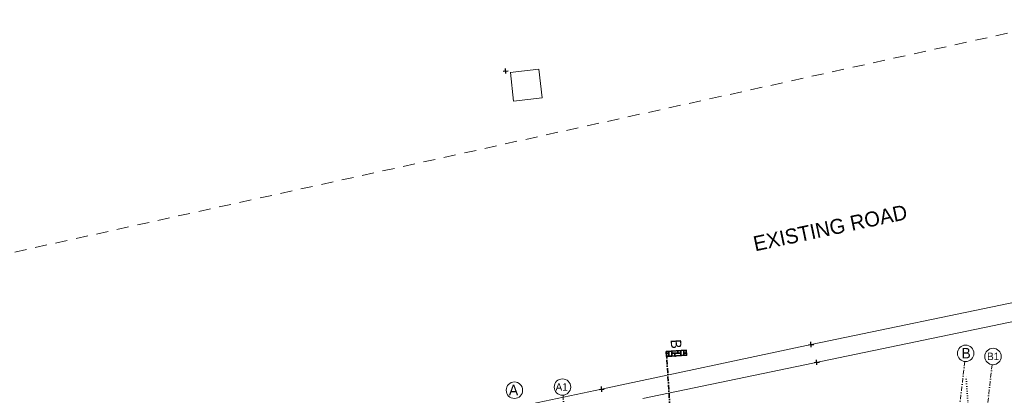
# Model space of a CAD drawing. Header units: millimetres. Extents: x -115474967 to 444143, y -74377 to 241828222.
# Tile 504 of 590: x 265707 to 298640, y 250157 to 262718. Entities that reach past the tile are written whole.
import ezdxf

# ---------------------------------------------------------------- set-up
doc = ezdxf.new("R2010")
doc.units = ezdxf.units.MM
doc.header["$MEASUREMENT"] = 0
for name, pattern in [('Dense Dotted', [80, 0, -80]), ('Dot & Dashed', [280, 150, -60, 0, -70]), ('Long Dashed', [700, 400, -300])]:
    doc.linetypes.add(name, pattern=pattern)
for name, color, linetype, lineweight in [('0_Pen_No__1', 7, 'Continuous', 30), ('0_Pen_No__16', 9, 'Continuous', 20), ('A_SURVEY_Pen_No__1', 7, 'Continuous', 30), ('A_SURVEY_Pen_No__6', 7, 'Continuous', 5), ('C-GRID _Pen_No__5', 7, 'Continuous', 5), ('CABLE MANHOLE_Pen_No__15', 9, 'Continuous', 20), ('SEWER LINE_Pen_No__10', 9, 'Continuous', 20), ('SPLITPOLE FENCE_Pen_No__2', 7, 'Continuous', 20)]:
    doc.layers.add(name, color=color, linetype=linetype, lineweight=lineweight)
doc.layers.add('ROAD_Pen_No__7', color=7, linetype='Continuous', lineweight=5, true_color=0x3f3f3f)
doc.styles.add('GENERATED_STYLE_1', font='GOTHIC.TTF')

msp = doc.modelspace()

# ---------------------------------------------------------------- hatches: boundary and pattern name
at = {"layer": 'A_SURVEY_Pen_No__1', "linetype": 'Continuous', "lineweight": 35}
h = msp.add_hatch(dxfattribs=at)
h.set_pattern_fill('PATTERN__PAVING', color=214, style=0, pattern_type=2)
h.set_pattern_definition([(0, (426418.63, 157469.93), (0, 400), [300, -100]), (0, (426718.63, 157569.93), (0, 400), [300, -100]), (0, (426618.63, 157669.93), (0, 400), [300, -100]), (0, (426518.63, 157769.93), (0, 400), [300, -100]), (90, (426618.63, 157469.93), (-400, 0), [300, -100]), (90, (426518.63, 157569.93), (-400, 0), [300, -100]), (90, (426418.63, 157669.93), (-400, 0), [300, -100]), (90, (426718.63, 157769.93), (-400, 0), [300, -100])])
h.paths.add_polyline_path([(287334.22172, 251621.50512), (287999.94227, 251664.95429), (288011.05717, 251494.65369), (287345.33662, 251451.20452)])

# ---------------------------------------------------------------- linework, layer by layer
at = {"layer": '0_Pen_No__1', "color": 214, "linetype": 'Dot & Dashed', "lineweight": 35}
msp.add_line((287334.22172, 251621.50512), (288606.28629, 232131.15617), dxfattribs=at)
at = {"layer": '0_Pen_No__16', "color": 8, "linetype": 'Dense Dotted', "lineweight": 20}
msp.add_line((297607.9261, 247180.15679), (297359.41338, 250830.29276), dxfattribs=at)
at = {"layer": 'A_SURVEY_Pen_No__1', "color": 214, "linetype": 'Continuous', "lineweight": 35, "flags": 128}
msp.add_lwpolyline([(287334.22172, 251621.50512), (287999.94227, 251664.95429), (288011.05717, 251494.65369), (287345.33662, 251451.20452)], close=True, dxfattribs=at)
at = {"layer": 'C-GRID _Pen_No__5', "color": 4, "linetype": 'Dot & Dashed', "lineweight": 5}
for p, q in [((297314.89387, 251285.74582), (295275.80822, 233087.79698)), ((297314.89387, 251285.74582), (297314.89365, 251285.74383)), ((298231.11096, 251181.42951), (296192.02531, 232983.48067)), ((298231.11096, 251181.42951), (298231.11074, 251181.42752)), ((283879.15716, 250158.37399), (285115.56943, 231998.04468)), ((283879.15716, 250158.37399), (283879.1573, 250158.372))]:
    msp.add_line(p, q, dxfattribs=at)
at = {"layer": 'C-GRID _Pen_No__5', "color": 4, "linetype": 'Continuous', "lineweight": 5}
for centre in [(297345.51585, 251559.03357), (298261.73294, 251454.71726), (283860.47768, 250432.73685), (282254.31761, 250327.63625)]:
    msp.add_circle(centre, 275, dxfattribs=at)
at = {"layer": 'CABLE MANHOLE_Pen_No__15', "color": 7, "linetype": 'Continuous', "lineweight": 20}
for p, q in [((283072.359, 261068.42003), (282110.30734, 260954.28581)), ((282224.46533, 259992.03379), (282125.24952, 260955.94054)), ((283186.51699, 260106.16801), (283072.359, 261068.42003)), ((283186.51699, 260106.16801), (282224.46533, 259992.03379))]:
    msp.add_line(p, q, dxfattribs=at)
at = {"layer": 'ROAD_Pen_No__7', "color": 190, "linetype": 'Continuous', "lineweight": 5, "true_color": 0x9f07ff}
for p, q in [((299619.99669, 253407.79938), (292178.52391, 251855.24279)), ((299774.69826, 252804.65062), (286546.14599, 250049.95674)), ((292178.52391, 251855.24279), (285171.45297, 250360.59173)), ((285171.45297, 250360.59173), (276096.83828, 248466.19969))]:
    msp.add_line(p, q, dxfattribs=at)
at = {"layer": 'SEWER LINE_Pen_No__10', "color": 25, "linetype": 'Long Dashed', "lineweight": 20, "true_color": 0x996633}
msp.add_line((300796.15153, 262718.17422), (235642.89577, 248359.48522), dxfattribs=at)
at = {"layer": 'SPLITPOLE FENCE_Pen_No__2', "color": 1, "linetype": 'Continuous', "lineweight": 25}
for p, q in [((281873.5225, 260998.59496), (282047.14626, 261008.52775)), ((281965.30077, 260916.74948), (281955.36798, 261090.37324)), ((292183.49031, 251768.43091), (292173.55752, 251942.05467)), ((292091.71204, 251850.27639), (292265.33579, 251860.20919)), ((292371.67946, 251175.21102), (292361.74667, 251348.83477)), ((292279.90119, 251257.0565), (292453.52494, 251266.98929)), ((285084.64109, 250355.62534), (285258.26485, 250365.55813)), ((285176.41937, 250273.77986), (285166.48657, 250447.40361))]:
    msp.add_line(p, q, dxfattribs=at)

# ---------------------------------------------------------------- texts
at = {"layer": 'A_SURVEY_Pen_No__6', "color": 7, "linetype": 'Continuous', "lineweight": 5, "attachment_point": 5, "style": 'GENERATED_STYLE_1'}
for s, insert, char_height, rotation in [('\\A1;{\\pqc;\\fCentury Gothic|b0|i0|c0|p34;EXISTING ROAD}', (292817.33745, 255753.88767), 500, 11.950423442), ('\\A1;{\\pqc;\\fCentury Gothic|b0|i0|c0|p34;B}', (287662.6924, 251873.17158), 350, 273.734192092)]:
    msp.add_mtext(s, dxfattribs=dict(at, insert=insert, char_height=char_height, rotation=rotation))
at = {"layer": 'C-GRID _Pen_No__5', "color": 4, "linetype": 'Continuous', "lineweight": 5, "attachment_point": 1, "style": 'GENERATED_STYLE_1'}
for s, insert, char_height in [('\\A1;{\\pql;\\pt0;\\fCentury Gothic|b0|i0|c0|p34;B}', (297203.86835, 251739.0571), 350), ('\\A1;{\\pql;\\pt0;\\fCentury Gothic|b0|i0|c0|p34;B1}', (298062.90894, 251583.3055), 250), ('\\A1;{\\pql;\\pt0;\\fCentury Gothic|b0|i0|c0|p34;A}', (282068.19961, 250507.65978), 350), ('\\A1;{\\pql;\\pt0;\\fCentury Gothic|b0|i0|c0|p34;A1}', (283629.88918, 250561.32508), 250)]:
    msp.add_mtext(s, dxfattribs=dict(at, insert=insert, char_height=char_height))

doc.saveas('drawing.dxf')
